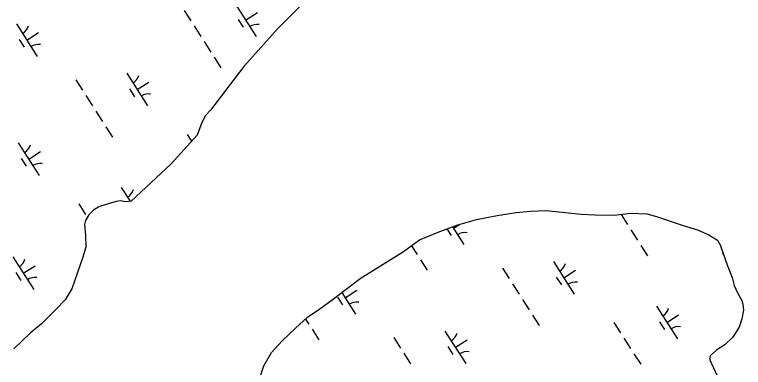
# Model space of a CAD drawing. Extents: x 3962991 to 3983549, y 181631 to 204078.
# Drawn here: x 3977393 to 3978334, y 191701 to 192156 of the extents above; entities that cross this region are included whole.
import ezdxf

# ---------------------------------------------------------------- set-up
doc = ezdxf.new("R2010")
doc.units = 0
doc.layers.add('V-WETL-SWMP', color=7, linetype='Continuous')

msp = doc.modelspace()

# ---------------------------------------------------------------- linework, layer by layer
at = {"layer": 'V-WETL-SWMP'}
for p, q in [((3977677.8, 192170.2), (3977704.79, 192128.1)), ((3977611.92, 192161.72), (3977620.56, 192148.25)), ((3977691.3, 192149.15), (3977706.45, 192158.86)), ((3977395.32, 192144.37), (3977422.31, 192102.28)), ((3977624.88, 192141.52), (3977633.51, 192128.05)), ((3977681.56, 192150.04), (3977688.04, 192139.93)), ((3977408.82, 192123.33), (3977423.97, 192133.04)), ((3977399.08, 192124.21), (3977405.56, 192114.11)), ((3977637.83, 192121.31), (3977646.47, 192107.84)), ((3977650.78, 192101.11), (3977659.42, 192087.64)), ((3977537.77, 192080.42), (3977564.76, 192038.33)), ((3977471.89, 192071.95), (3977480.53, 192058.48)), ((3977551.27, 192059.38), (3977566.42, 192069.09)), ((3977541.53, 192060.26), (3977548.01, 192050.16)), ((3977484.85, 192051.74), (3977493.48, 192038.27)), ((3977497.8, 192031.54), (3977506.43, 192018.07)), ((3977510.75, 192011.33), (3977519.39, 191997.86)), ((3977615.89, 192001.58), (3977621.56, 191992.75)), ((3977397.74, 191990.65), (3977424.73, 191948.56)), ((3977411.23, 191969.6), (3977426.39, 191979.32)), ((3977401.5, 191970.49), (3977407.98, 191960.39)), ((3977530.77, 191933.11), (3977542.24, 191915.21)), ((3977475.86, 191911.81), (3977484.5, 191898.34)), ((3977989.61, 191891.65), (3978016.27, 191896.88)), ((3978016.27, 191896.88), (3978040.57, 191900.87)), ((3978040.57, 191900.87), (3978058.97, 191902.38)), ((3978058.97, 191902.38), (3978079.16, 191903.33)), ((3978079.16, 191903.33), (3978124.41, 191898.77)), ((3978124.41, 191898.77), (3978142.26, 191897.9)), ((3978142.26, 191897.9), (3978166.65, 191897.14)), ((3978166.65, 191897.14), (3978189.18, 191899.91)), ((3978175.98, 191898.29), (3978184.46, 191885.06)), ((3978189.18, 191899.91), (3978209.41, 191899.08)), ((3978209.41, 191899.08), (3978221.95, 191895.73)), ((3977965.36, 191884.69), (3977989.61, 191891.65)), ((3978221.95, 191895.73), (3978256.04, 191883.85)), ((3977939.97, 191875.33), (3977965.36, 191884.69)), ((3977951.17, 191879.46), (3977956.51, 191871.13)), ((3977958.58, 191882.19), (3977973.26, 191859.29)), ((3977959.76, 191880.34), (3977967.51, 191885.31)), ((3978188.78, 191878.33), (3978197.41, 191864.86)), ((3978256.04, 191883.85), (3978274.56, 191878.23)), ((3978274.56, 191878.23), (3978289.54, 191871.96)), ((3977915.77, 191865.39), (3977939.97, 191875.33)), ((3978289.54, 191871.96), (3978300.36, 191865.01)), ((3977895.23, 191850.17), (3977915.77, 191865.39)), ((3978300.36, 191865.01), (3978304.03, 191859.13)), ((3978304.03, 191859.13), (3978313.42, 191831.96)), ((3977839.38, 191815.31), (3977895.23, 191850.17)), ((3977905.61, 191857.86), (3977912.95, 191846.42)), ((3978201.73, 191858.12), (3978210.36, 191844.65)), ((3977390.73, 191843.33), (3977417.72, 191801.24)), ((3978306.87, 191848.37), (3978308.77, 191845.41)), ((3977404.23, 191822.29), (3977419.38, 191832)), ((3977917.27, 191839.68), (3977925.91, 191826.21)), ((3978088.72, 191837.44), (3978115.71, 191795.34)), ((3978313.42, 191831.96), (3978319.63, 191816.61)), ((3977394.49, 191823.17), (3977400.97, 191813.07)), ((3978022.84, 191828.96), (3978031.47, 191815.49)), ((3978102.21, 191816.39), (3978117.37, 191826.1)), ((3977821.19, 191801.91), (3977839.38, 191815.31)), ((3978092.48, 191817.28), (3978098.96, 191807.18)), ((3978319.63, 191816.61), (3978322.19, 191806.55)), ((3978035.79, 191808.76), (3978044.43, 191795.29)), ((3978322.19, 191806.55), (3978326.51, 191797.11)), ((3977804.77, 191789.14), (3977821.19, 191801.91)), ((3977815.36, 191797.38), (3977833.22, 191769.52)), ((3977819.73, 191790.57), (3977834.88, 191800.28)), ((3978326.51, 191797.11), (3978332.04, 191787.11)), ((3977787.16, 191776.35), (3977804.77, 191789.14)), ((3977810, 191791.45), (3977816.47, 191781.35)), ((3978048.74, 191788.55), (3978057.38, 191775.08)), ((3978332.04, 191787.11), (3978333.31, 191782.38)), ((3977771.3, 191765.37), (3977787.16, 191776.35)), ((3978221.74, 191779.89), (3978248.73, 191737.8)), ((3978334.04, 191774.66), (3978331.86, 191763.33)), ((3978333.31, 191782.38), (3978334.04, 191774.66)), ((3977755.5, 191751.42), (3977771.3, 191765.37)), ((3978061.7, 191768.35), (3978070.33, 191754.88)), ((3978235.24, 191758.85), (3978250.39, 191768.56)), ((3977768.76, 191763.13), (3977772.92, 191756.64)), ((3978166.84, 191758.6), (3978175.47, 191745.13)), ((3978225.5, 191759.74), (3978231.98, 191749.63)), ((3978331.86, 191763.33), (3978328.48, 191752.57)), ((3977738.55, 191735.08), (3977755.5, 191751.42)), ((3977777.24, 191749.91), (3977785.87, 191736.44)), ((3977948.69, 191747.66), (3977975.67, 191705.57)), ((3978328.48, 191752.57), (3978320.38, 191739.95)), ((3977882.81, 191739.19), (3977891.44, 191725.72)), ((3977962.18, 191726.62), (3977977.33, 191736.33)), ((3978179.79, 191738.39), (3978188.43, 191724.92)), ((3978320.38, 191739.95), (3978309.87, 191729.66)), ((3977724.55, 191719.97), (3977738.55, 191735.08)), ((3977952.45, 191727.5), (3977958.92, 191717.4)), ((3978309.87, 191729.66), (3978299.29, 191722.93)), ((3977714.75, 191702.56), (3977724.55, 191719.97)), ((3977895.76, 191718.98), (3977904.4, 191705.51)), ((3978192.74, 191718.19), (3978201.38, 191704.72)), ((3978299.29, 191722.93), (3978291.67, 191716.26)), ((3978291.67, 191716.26), (3978290.52, 191714.46)), ((3978290.52, 191714.46), (3978290.59, 191710.3)), ((3978290.59, 191710.3), (3978299.85, 191690.84)), ((3977709.1, 191685.82), (3977714.75, 191702.56))]:
    msp.add_line(p, q, dxfattribs=at)
msp.add_lwpolyline([(3977770.88, 192176.5), (3977733.25, 192138.58), (3977688.94, 192089.07), (3977645.94, 192033.03), (3977639.53, 192025.79), (3977634.93, 192016.79), (3977628.68, 192000.63), (3977594.86, 191963.18), (3977543.39, 191915.32), (3977536.27, 191914.6), (3977529.71, 191915.68), (3977524.38, 191914.99), (3977513.73, 191911.83), (3977501.91, 191908.05), (3977494.85, 191903.77), (3977489.01, 191897.72), (3977484.39, 191890.51), (3977483.29, 191885.14), (3977484.72, 191871.49), (3977484.99, 191856.04), (3977481.06, 191842.9), (3977466.91, 191802.23), (3977458.25, 191787.81), (3977446.58, 191775.72), (3977427.88, 191756.96), (3977413.24, 191744.82), (3977392.19, 191724.83)], dxfattribs=at)
for centre, start, end in [((3977394.11, 192146.71), 301.89187, 343.43553), ((3977706.4, 192126.02), 81.89186, 123.43552), ((3977423.92, 192100.2), 81.89186, 123.43552), ((3977536.56, 192082.76), 301.89187, 343.43553), ((3977566.37, 192036.25), 81.89186, 123.43552), ((3977396.53, 191992.98), 301.89187, 343.43553), ((3977426.34, 191946.48), 81.89186, 123.43552), ((3977529.55, 191935.44), 301.89187, 343.43553), ((3977974.87, 191857.22), 81.89186, 123.43552), ((3977389.52, 191845.67), 301.89187, 343.43553), ((3978087.5, 191839.77), 301.89187, 343.43553), ((3977419.33, 191799.16), 81.89186, 123.43552), ((3978117.32, 191793.27), 81.89186, 123.43552), ((3977834.84, 191767.44), 81.89186, 123.43552), ((3978220.53, 191782.23), 301.89187, 343.43553), ((3978250.34, 191735.72), 81.89186, 123.43552), ((3977947.47, 191750), 301.89187, 343.43553), ((3977977.29, 191703.49), 81.89186, 123.43552)]:
    msp.add_arc(centre, 17.62, start, end, dxfattribs=at)

doc.saveas('drawing.dxf')
